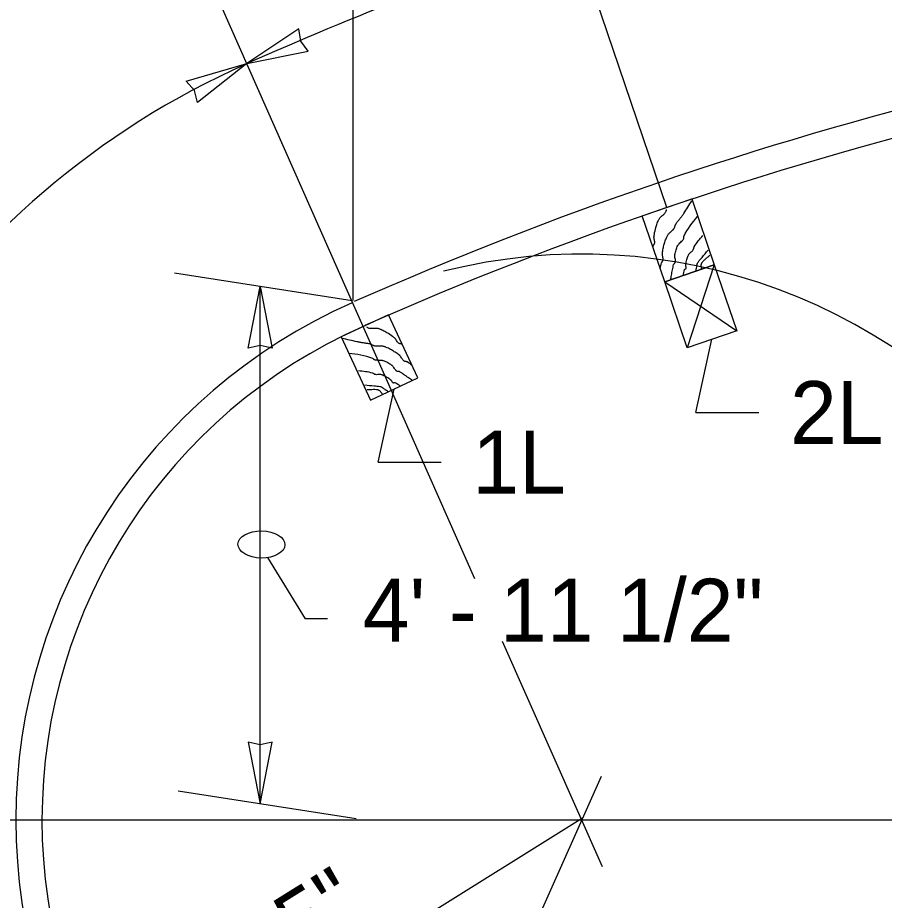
# Model space of a CAD drawing. Extents: x 1312564.2 to 1312581.5, y 1207298.4 to 1207352.6.
# Drawn here: x 1312566.186 to 1312567.286, y 1207302.182 to 1207303.303 of the extents above; entities that cross this region are included whole.
import ezdxf

# ---------------------------------------------------------------- set-up
doc = ezdxf.new("R2010")
doc.units = 0
for name, color, linetype in [('Level 13', 7, 'Continuous'), ('Level 14', 7, 'Continuous'), ('Level 15', 7, 'Continuous'), ('Level 20', 7, 'Continuous')]:
    doc.layers.add(name, color=color, linetype=linetype)

msp = doc.modelspace()

# ---------------------------------------------------------------- linework, layer by layer
at = {"layer": 'Level 13'}
for points in [[(1312567.0018804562, 1207302.9843223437), (1312567.0034596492, 1207302.9919955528), (1312567.003812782, 1207302.992863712), (1312567.0043605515, 1207302.9936602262), (1312567.0049156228, 1207302.99445377), (1312567.005290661, 1207302.995313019), (1312567.0054443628, 1207302.9963997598), (1312567.0054178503, 1207302.9975008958), (1312567.0050463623, 1207302.9997325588), (1312567.0046205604, 1207303.0019804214), (1312567.0045328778, 1207303.0036603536), (1312567.0045848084, 1207303.0042168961), (1312567.0055272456, 1207303.0099057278), (1312567.0068395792, 1207303.0155060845), (1312567.0086248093, 1207303.02098667), (1312567.0097269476, 1207303.0236722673), (1312567.0103360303, 1207303.0249996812), (1312567.0109859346, 1207303.0263161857), (1312567.0118995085, 1207303.027790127), (1312567.0130012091, 1207303.0291211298), (1312567.0155164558, 1207303.0315324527), (1312567.018026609, 1207303.0339064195), (1312567.0196020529, 1207303.035876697), (1312567.0200266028, 1207303.0365992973), (1312567.0203964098, 1207303.0375788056), (1312567.0206364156, 1207303.038628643), (1312567.020902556, 1207303.039667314), (1312567.0213507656, 1207303.0406133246), (1312567.02390818, 1207303.0441543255), (1312567.0265908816, 1207303.0476156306), (1312567.0292573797, 1207303.0510910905), (1312567.031766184, 1207303.0546745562), (1312567.0420833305, 1207303.070559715)], [(1312566.9925088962, 1207303.0118029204), (1312566.9927684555, 1207303.013048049), (1312566.992908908, 1207303.013495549), (1312566.9931213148, 1207303.0139164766), (1312566.9936686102, 1207303.0147130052), (1312566.9942235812, 1207303.0155064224), (1312566.9944455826, 1207303.0159234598), (1312566.9945994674, 1207303.0163655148), (1312566.9947545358, 1207303.017452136), (1312566.9947286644, 1207303.0185532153), (1312566.9943569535, 1207303.020784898), (1312566.9939300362, 1207303.0230328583), (1312566.9938351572, 1207303.0241542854), (1312566.9938936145, 1207303.0252693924), (1312566.994101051, 1207303.0266979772), (1312566.994328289, 1207303.0281221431), (1312566.9961781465, 1207303.0365515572), (1312566.9979670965, 1207303.0420312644), (1312566.9990585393, 1207303.0447193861), (1312566.9996579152, 1207303.0460490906), (1312567.0002947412, 1207303.0473686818), (1312567.0012256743, 1207303.048829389), (1312567.0023960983, 1207303.0501219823), (1312567.0050902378, 1207303.0524388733), (1312567.007646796, 1207303.0547914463), (1312567.0086452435, 1207303.0561286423), (1312567.0093354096, 1207303.0576517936), (1312567.0098583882, 1207303.0594992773)], [(1312567.0150783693, 1207302.9703308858), (1312567.0160290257, 1207302.9760775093), (1312567.0166325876, 1207302.9794762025), (1312567.017303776, 1207302.982863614), (1312567.0180228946, 1207302.9862398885), (1312567.018770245, 1207302.9896051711), (1312567.018926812, 1207302.990022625), (1312567.0191770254, 1207302.990397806), (1312567.0198363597, 1207302.9910764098), (1312567.0205041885, 1207302.9917511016), (1312567.0209364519, 1207302.992532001), (1312567.021060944, 1207302.993120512), (1312567.0211266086, 1207302.9937158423), (1312567.021113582, 1207302.9949236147), (1312567.0207349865, 1207302.9973841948), (1312567.0203146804, 1207302.9998602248), (1312567.0202812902, 1207303.001695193), (1312567.0203666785, 1207303.0022981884), (1312567.0210197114, 1207303.005260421), (1312567.021851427, 1207303.0081807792), (1312567.0228804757, 1207303.0110440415), (1312567.0241255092, 1207303.013834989), (1312567.0248614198, 1207303.0150552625), (1312567.0257602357, 1207303.016166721), (1312567.0278234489, 1207303.0182030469), (1312567.0298688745, 1207303.0202236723), (1312567.0307454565, 1207303.0213155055), (1312567.0314502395, 1207303.022508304), (1312567.031613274, 1207303.023213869), (1312567.0316097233, 1207303.0239827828), (1312567.0316321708, 1207303.0247408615), (1312567.0318732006, 1207303.025413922), (1312567.0493778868, 1207303.050997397)], [(1312567.0310450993, 1207302.975775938), (1312567.0326440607, 1207302.9832417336), (1312567.0327754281, 1207302.9835340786), (1312567.0330069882, 1207302.9837673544), (1312567.0336393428, 1207302.9841344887), (1312567.034278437, 1207302.9844987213), (1312567.034661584, 1207302.985015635), (1312567.034716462, 1207302.9852919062), (1312567.0347410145, 1207302.985570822), (1312567.0347155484, 1207302.9861352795), (1312567.0344811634, 1207302.9872815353), (1312567.0342209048, 1207302.9884334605), (1312567.034163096, 1207302.989005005), (1312567.0341972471, 1207302.9895701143), (1312567.034476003, 1207302.9912210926), (1312567.0347848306, 1207302.9928716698), (1312567.0355412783, 1207302.9961524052), (1312567.03720509, 1207303.0009503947), (1312567.0375636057, 1207303.0017279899), (1312567.0379493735, 1207303.0024976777), (1312567.0385467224, 1207303.0034284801), (1312567.039272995, 1207303.0042572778), (1312567.0409387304, 1207303.0057362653), (1312567.0425994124, 1207303.007189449), (1312567.0436327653, 1207303.008415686), (1312567.0437754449, 1207303.0086401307), (1312567.0439078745, 1207303.0088716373), (1312567.0441984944, 1207303.0096655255), (1312567.0443725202, 1207303.010523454), (1312567.0445759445, 1207303.011367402), (1312567.0449547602, 1207303.01211935), (1312567.0559839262, 1207303.0266759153)], [(1312567.046973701, 1207302.9812079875), (1312567.0475414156, 1207302.98386791), (1312567.0476613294, 1207302.9844729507), (1312567.0477680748, 1207302.985087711), (1312567.0483703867, 1207302.9888376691), (1312567.049047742, 1207302.9912092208), (1312567.0502635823, 1207302.993287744), (1312567.054876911, 1207302.9987844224), (1312567.0625561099, 1207303.0079340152)], [(1312567.0545202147, 1207302.9837815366), (1312567.0541990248, 1207302.985548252), (1312567.0539313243, 1207302.9872955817), (1312567.053870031, 1207302.9889681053), (1312567.053964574, 1207302.9897589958), (1312567.0540515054, 1207302.9901400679), (1312567.0541059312, 1207302.9903266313), (1312567.054136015, 1207302.9904188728), (1312567.054151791, 1207302.9904647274), (1312567.0541598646, 1207302.9904875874), (1312567.0541680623, 1207302.9905104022), (1312567.0543277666, 1207302.9909163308), (1312567.0545090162, 1207302.9913144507), (1312567.0549319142, 1207302.9920888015), (1312567.0559896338, 1207302.9935606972), (1312567.0587154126, 1207302.9962832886), (1312567.0618028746, 1207302.9988747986), (1312567.063312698, 1207303.0001828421), (1312567.064709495, 1207303.0015318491)], [(1312566.674508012, 1207302.8878023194), (1312566.6734593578, 1207302.88852207), (1312566.673048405, 1207302.888748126), (1312566.672603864, 1207302.8889052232), (1312566.6716576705, 1207302.8891019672), (1312566.6707080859, 1207302.8892911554), (1312566.6702593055, 1207302.8894388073), (1312566.6698424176, 1207302.8896516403), (1312566.6689788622, 1207302.8903291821), (1312566.6682359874, 1207302.8911423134), (1312566.6669609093, 1207302.893011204), (1312566.6657144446, 1207302.8949300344), (1312566.6650073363, 1207302.89580559), (1312566.664193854, 1207302.8965705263), (1312566.6630559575, 1207302.8974588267), (1312566.6619068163, 1207302.8983302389), (1312566.6547405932, 1207302.903138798), (1312566.6496585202, 1207302.9058591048), (1312566.647011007, 1207302.907045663), (1312566.6456584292, 1207302.9075914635), (1312566.6442857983, 1207302.9081040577), (1312566.6426031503, 1207302.9085151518), (1312566.64086381, 1207302.9086391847), (1312566.637315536, 1207302.9084491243), (1312566.6338419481, 1207302.908379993), (1312566.6321959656, 1207302.9086551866), (1312566.6306440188, 1207302.9092779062), (1312566.6289884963, 1207302.9102505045)], [(1312566.6867464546, 1207302.861473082), (1312566.680298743, 1207302.865922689), (1312566.6794432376, 1207302.8663054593), (1312566.6784967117, 1207302.8665018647), (1312566.6775469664, 1207302.866691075), (1312566.6766818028, 1207302.8670522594), (1312566.6758191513, 1207302.8677308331), (1312566.6750767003, 1207302.8685444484), (1312566.673801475, 1207302.870413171), (1312566.6725542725, 1207302.8723311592), (1312566.6714556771, 1207302.873605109), (1312566.6710332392, 1207302.8739711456), (1312566.666417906, 1207302.8774279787), (1312566.6615966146, 1207302.8805650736), (1312566.6565166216, 1207302.8832885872), (1312566.6538631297, 1207302.8844659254), (1312566.6525051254, 1207302.8850033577), (1312566.6511251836, 1207302.8855046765), (1312566.6494459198, 1207302.8859373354), (1312566.6477296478, 1207302.8861366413), (1312566.6442452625, 1207302.886138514), (1312566.640790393, 1207302.8861169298), (1312566.6382898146, 1207302.8864502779), (1312566.6374834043, 1207302.886678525), (1312566.6365388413, 1207302.8871301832), (1312566.6356393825, 1207302.8877224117), (1312566.6347287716, 1207302.8882884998), (1312566.633750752, 1207302.8886617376), (1312566.6294545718, 1207302.889450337), (1312566.625123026, 1207302.8900947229), (1312566.6207933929, 1207302.890760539), (1312566.6165029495, 1207302.8916134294), (1312566.598064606, 1207302.8959503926)], [(1312566.6868916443, 1207302.8422396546), (1312566.6822304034, 1207302.845732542), (1312566.6794437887, 1207302.847769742), (1312566.6766161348, 1207302.8497520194), (1312566.6737615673, 1207302.8516931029), (1312566.6708942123, 1207302.853606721), (1312566.6704924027, 1207302.8537999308), (1312566.6700521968, 1207302.8538978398), (1312566.6691066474, 1207302.853931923), (1312566.668157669, 1207302.8539573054), (1312566.667305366, 1207302.8542223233), (1312566.6668084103, 1207302.8545612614), (1312566.6663492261, 1207302.8549458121), (1312566.66552328, 1207302.8558271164), (1312566.6640948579, 1207302.8578660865), (1312566.6626858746, 1207302.8599450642), (1312566.6614408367, 1207302.861293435), (1312566.6609621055, 1207302.86166988), (1312566.6584416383, 1207302.8633576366), (1312566.6558210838, 1207302.8648915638), (1312566.6530974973, 1207302.8662477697), (1312566.650267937, 1207302.8674023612), (1312566.6488924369, 1207302.867774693), (1312566.647474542, 1207302.8679557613), (1312566.6445759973, 1207302.8679994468), (1312566.6417011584, 1207302.8680440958), (1312566.6403128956, 1207302.8682263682), (1312566.6389788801, 1207302.8686003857), (1312566.638373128, 1207302.8689972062), (1312566.6378438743, 1207302.8695549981), (1312566.6373033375, 1207302.8700869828), (1312566.6366637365, 1207302.870406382), (1312566.6063264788, 1207302.8767765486)], [(1312566.6715938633, 1207302.8351288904), (1312566.6652753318, 1207302.8394150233), (1312566.6649782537, 1207302.8395353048), (1312566.6646496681, 1207302.8395436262), (1312566.663939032, 1207302.839371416), (1312566.6632255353, 1207302.8391924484), (1312566.662591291, 1207302.839300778), (1312566.662360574, 1207302.839462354), (1312566.662149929, 1207302.839646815), (1312566.6617779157, 1207302.8400720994), (1312566.66115439, 1207302.8410620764), (1312566.6605456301, 1207302.8420740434), (1312566.6601920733, 1207302.8425268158), (1312566.6597765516, 1207302.8429113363), (1312566.6584333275, 1207302.8439109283), (1312566.6570686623, 1207302.8448894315), (1312566.654253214, 1207302.8467356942), (1312566.6497330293, 1207302.8490501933), (1312566.6489362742, 1207302.8493638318), (1312566.6481253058, 1207302.849652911), (1312566.6470500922, 1207302.849912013), (1312566.6459523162, 1207302.8500082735), (1312566.6437263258, 1207302.849924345), (1312566.641521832, 1207302.8498252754), (1312566.639927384, 1207302.849996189), (1312566.6396690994, 1207302.8500596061), (1312566.6394133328, 1207302.8501352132), (1312566.6386543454, 1207302.8505075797), (1312566.6379352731, 1207302.8510068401), (1312566.6372046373, 1207302.85147567), (1312566.63641096, 1207302.8517567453), (1312566.6183772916, 1207302.854641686)], [(1312566.656332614, 1207302.8280351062), (1312566.6540828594, 1207302.829563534), (1312566.6535777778, 1207302.8299175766), (1312566.6530754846, 1207302.830287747), (1312566.6500468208, 1207302.8325795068), (1312566.647917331, 1207302.8338238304), (1312566.6456016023, 1207302.8344840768), (1312566.6384679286, 1207302.8352631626), (1312566.6265934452, 1207302.8365600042)], [(1312566.6491022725, 1207302.8246742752), (1312566.6481123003, 1207302.8261724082), (1312566.6470971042, 1207302.8276195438), (1312566.645984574, 1207302.8288698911), (1312566.6453692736, 1207302.829375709), (1312566.645042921, 1207302.8295908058), (1312566.6448745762, 1207302.8296879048), (1312566.64478905, 1207302.829733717), (1312566.6447459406, 1207302.8297559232), (1312566.6447242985, 1207302.8297668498), (1312566.644702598, 1207302.8297776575), (1312566.6443064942, 1207302.829960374), (1312566.64390023, 1207302.8301225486), (1312566.6430592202, 1207302.830389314), (1312566.6412772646, 1207302.8307207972), (1312566.6374255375, 1207302.8308018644), (1312566.6334032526, 1207302.8305381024), (1312566.6314081, 1207302.8304385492), (1312566.6294662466, 1207302.830446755)]]:
    msp.add_spline(points, degree=3, dxfattribs=at)
at = {"layer": 'Level 14'}
for p, q in [((1312567.0703041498, 1207302.9891642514), (1312567.0360875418, 1207302.8840156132)), ((1312567.0075297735, 1207302.9677566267), (1312567.0988619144, 1207302.9054232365))]:
    msp.add_line(p, q, dxfattribs=at)
at = {"layer": 'Level 15'}
for p, q in [((1312566.6117974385, 1207302.9439727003), (1312566.6117974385, 1207304.2287115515)), ((1312567.0103591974, 1207303.0622014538), (1312566.8719462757, 1207303.4680747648)), ((1312566.7662852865, 1207302.5906887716), (1312566.4443909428, 1207303.317431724)), ((1312566.610636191, 1207302.943671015), (1312566.3848437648, 1207302.9786255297)), ((1312566.4937444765, 1207302.304834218), (1312566.4937444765, 1207302.9617668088)), ((1312567.0470743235, 1207302.8017497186), (1312567.067474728, 1207302.8947194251)), ((1312566.643651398, 1207302.7386534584), (1312566.6640518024, 1207302.8316231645)), ((1312567.0470743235, 1207302.8017497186), (1312567.1268029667, 1207302.8017497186)), ((1312566.643651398, 1207302.7386534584), (1312566.7233800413, 1207302.7386534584)), ((1312566.9283821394, 1207302.2247216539), (1312566.8015992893, 1207302.5109601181)), ((1312566.926653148, 1207302.3395780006), (1312566.449579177, 1207301.269620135)), ((1312566.6154282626, 1207302.2859965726), (1312566.3896358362, 1207302.3209510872)), ((1312565.7291221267, 1207302.2843292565), (1312575.5205605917, 1207302.2843292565)), ((1312566.9031858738, 1207302.2868279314), (1312566.2891465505, 1207301.9039358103)), ((1312566.9019803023, 1207302.2843292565), (1312566.9019803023, 1207302.2843292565))]:
    msp.add_line(p, q, dxfattribs=at)
for points in [[(1312566.476577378, 1207303.2447573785), (1312566.5548177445, 1207303.260714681), (1312566.5455576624, 1207303.2735043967), (1312566.542994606, 1207303.2890850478)], [(1312566.476577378, 1207303.2447573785), (1312566.4139195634, 1207303.1952579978), (1312566.4101181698, 1207303.2105836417), (1312566.3998645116, 1207303.2225914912)], [(1312566.9789720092, 1207303.0514976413), (1312567.0417463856, 1207303.0729052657), (1312567.0703041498, 1207302.9891642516), (1312567.0075297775, 1207302.967756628)], [(1312567.0075297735, 1207302.9677566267), (1312567.0703041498, 1207302.9891642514), (1312567.0988619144, 1207302.9054232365), (1312567.0360875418, 1207302.8840156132)], [(1312566.4937444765, 1207302.9617668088), (1312566.5091121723, 1207302.883408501), (1312566.4937444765, 1207302.8870361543), (1312566.4783767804, 1207302.883408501)], [(1312566.6568300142, 1207302.925833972), (1312566.5966856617, 1207302.8978774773), (1312566.633979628, 1207302.8176449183), (1312566.6941239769, 1207302.845601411)], [(1312566.4937444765, 1207302.304834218), (1312566.5091121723, 1207302.3831925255), (1312566.4937444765, 1207302.3795648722), (1312566.4783767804, 1207302.3831925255)]]:
    msp.add_lwpolyline(points, close=True, dxfattribs=at)
msp.add_lwpolyline([(1312566.579384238, 1207302.5399160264), (1312566.5512351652, 1207302.5399160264), (1312566.5034661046, 1207302.6175092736)], dxfattribs=at)
for centre, radius, start, end in [((1312568.5267469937, 1207298.6156416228), 5.062796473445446, 108.83065633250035, 113.88787241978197), ((1312568.5267469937, 1207298.6156416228), 4.731175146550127, 93.84862998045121, 113.85734505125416), ((1312568.5267469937, 1207298.6156416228), 4.698013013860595, 93.84862998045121, 113.85734505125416), ((1312566.9019803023, 1207302.2843292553), 1.0501784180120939, 113.8898637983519, 246.02516281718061), ((1312566.9019803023, 1207302.2843292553), 0.7185570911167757, 257.0480322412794, 104.14729778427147), ((1312566.9019803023, 1207302.2843292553), 0.7185570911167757, 113.93888658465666, 246.02516281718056), ((1312566.9019803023, 1207302.2843292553), 0.6853949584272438, 113.93888658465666, 246.02516281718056)]:
    msp.add_arc(centre, radius, start, end, dxfattribs=at)
msp.add_ellipse((1312566.4953240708, 1207302.6341866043), major_axis=(-0.029895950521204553, 0.0003701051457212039), ratio=0.5773502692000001, dxfattribs=at)

# ---------------------------------------------------------------- texts
at = {"layer": 'Level 20'}
for s, p in [('2L', (1312567.1666672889, 1207302.7618853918)), ('1L', (1312566.763244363, 1207302.6987891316)), ('4\' - 11 1/2"', (1312566.6240009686, 1207302.5109601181))]:
    msp.add_text(s, height=0.07972865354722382, dxfattribs=at).set_placement(p)
msp.add_text('5\' - 5"', height=0.07972865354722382, rotation=31.94613333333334, dxfattribs=at).set_placement((1312566.3974370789, 1207302.016906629))

doc.saveas('drawing.dxf')
